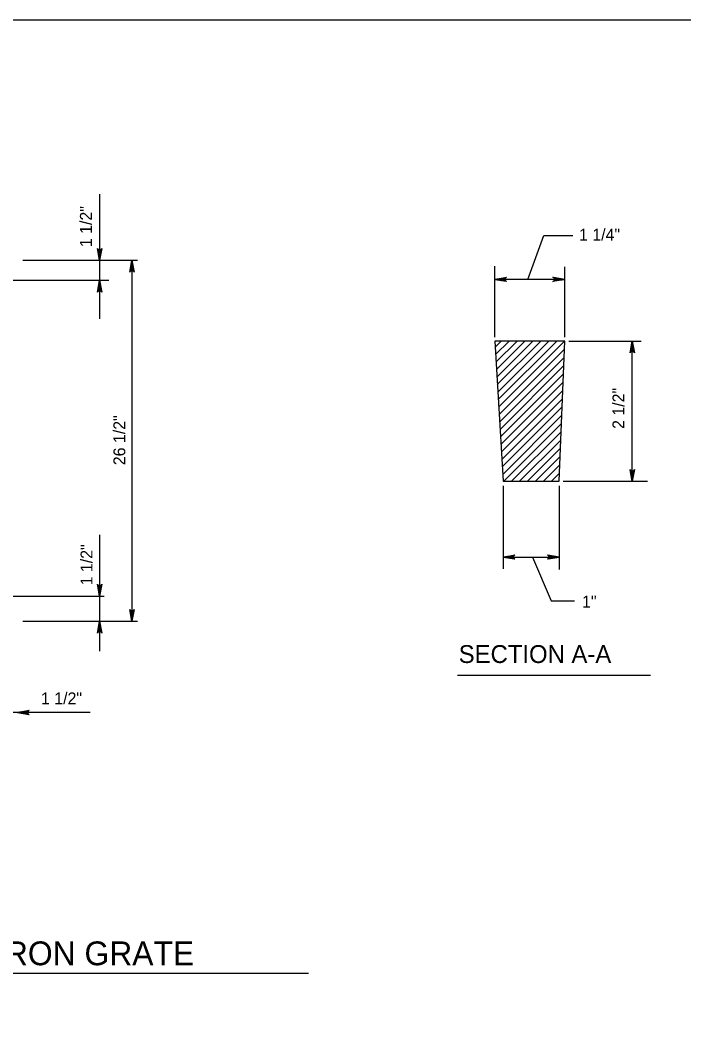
# Model space of a CAD drawing. Extents: x 2087776 to 2104538, y 970919 to 982612.
# Drawn here: x 2091570 to 2092119, y 977832 to 978665 of the extents above; entities that cross this region are included whole.
import ezdxf

# ---------------------------------------------------------------- set-up
doc = ezdxf.new("R2010")
doc.units = 0
doc.layers.add('1', color=7, linetype='Continuous')

msp = doc.modelspace()

# ---------------------------------------------------------------- linework, layer by layer
at = {"layer": '1'}
for p, q in [((2091635.48, 978521.58), (2091635.48, 978418.49)), ((2091572.08, 978466.92), (2091666.79, 978466.92)), ((2091572.08, 978466.92), (2091602.24, 978466.92)), ((2091662.15, 978466.92), (2091662.15, 978168.48)), ((2091962.13, 978403.36), (2091962.13, 978462.03)), ((2092020.1, 978403.36), (2092020.1, 978461.36)), ((2091538.03, 978450.34), (2091643.14, 978450.34)), ((2092020.1, 978451.11), (2091962.13, 978451.11)), ((2092023.35, 978400.11), (2092083.18, 978400.11)), ((2092075.83, 978284.17), (2092075.83, 978400.11)), ((2092018.71, 978284.17), (2092088.5, 978284.17)), ((2091969.09, 978280.39), (2091969.09, 978211.93)), ((2092015.47, 978280.39), (2092015.47, 978211.26)), ((2091635.48, 978239.79), (2091635.48, 978143.8)), ((2091969.09, 978221.53), (2092015.47, 978221.53)), ((2091555.5, 978189.27), (2091639.29, 978189.27)), ((2091572.08, 978168.48), (2091666.79, 978168.48)), ((2091572.08, 978168.48), (2091639.29, 978168.48)), ((2091931.27, 978123.93), (2092091.04, 978123.93)), ((2091627.55, 978093.02), (2090977.1, 978093.02)), ((2091317.53, 977877.58), (2091808.2, 977877.58))]:
    msp.add_line(p, q, dxfattribs=at)
for points in [[(2093241.55, 976815.01), (2093241.55, 978665.4), (2090662.81, 978665.4), (2090662.81, 976815.01), (2093241.55, 976815.01), (2093241.55, 976901.49), (2092585.39, 976901.49), (2092585.39, 977113.68), (2093241.55, 977113.68), (2093241.55, 977208.71), (2092585.39, 977208.71), (2092585.39, 976815.01), (2092843.92, 976815.01), (2092843.92, 976901.49), (2092843.92, 976815.01), (2093096.55, 976815.01), (2093096.55, 976901.49), (2093096.55, 976861.08), (2093241.55, 976861.08)], [(2091989.58, 978451.11), (2092002.7, 978487.31), (2092026.64, 978487.31)], [(2091635.48, 978466.92), (2091633.65, 978476.7), (2091633.91, 978476.33), (2091634.17, 978475.95), (2091634.5, 978475.75), (2091634.83, 978475.56), (2091635.15, 978475.5), (2091635.48, 978475.45), (2091635.81, 978475.5), (2091636.14, 978475.56), (2091636.47, 978475.75), (2091636.79, 978475.95), (2091637.06, 978476.33), (2091637.32, 978476.7), (2091635.48, 978466.92), (2091637.06, 978476.33), (2091636.79, 978475.95), (2091635.48, 978466.92), (2091636.47, 978475.75), (2091636.14, 978475.56), (2091635.48, 978466.92), (2091635.81, 978475.5), (2091635.48, 978475.45), (2091635.48, 978466.92), (2091635.15, 978475.5), (2091634.83, 978475.56), (2091635.48, 978466.92), (2091634.5, 978475.75), (2091634.17, 978475.95), (2091635.48, 978466.92), (2091633.91, 978476.33)], [(2091662.15, 978466.92), (2091663.98, 978457.13), (2091663.72, 978457.51), (2091663.46, 978457.89), (2091663.13, 978458.08), (2091662.81, 978458.27), (2091662.48, 978458.33), (2091662.15, 978458.39), (2091661.82, 978458.33), (2091661.49, 978458.27), (2091661.16, 978458.08), (2091660.84, 978457.89), (2091660.58, 978457.51), (2091660.31, 978457.13), (2091662.15, 978466.92), (2091660.58, 978457.51), (2091660.84, 978457.89), (2091662.15, 978466.92), (2091661.16, 978458.08), (2091661.49, 978458.27), (2091662.15, 978466.92), (2091661.82, 978458.33), (2091662.15, 978458.39), (2091662.15, 978466.92), (2091662.48, 978458.33), (2091662.81, 978458.27), (2091662.15, 978466.92), (2091663.13, 978458.08), (2091663.46, 978457.89), (2091662.15, 978466.92), (2091663.72, 978457.51)], [(2091635.48, 978450.34), (2091637.32, 978440.55), (2091637.06, 978440.93), (2091636.79, 978441.31), (2091636.47, 978441.5), (2091636.14, 978441.69), (2091635.81, 978441.75), (2091635.48, 978441.81), (2091635.15, 978441.75), (2091634.83, 978441.69), (2091634.5, 978441.5), (2091634.17, 978441.31), (2091633.91, 978440.93), (2091633.65, 978440.55), (2091635.48, 978450.34), (2091633.91, 978440.93), (2091634.17, 978441.31), (2091635.48, 978450.34), (2091634.5, 978441.5), (2091634.83, 978441.69), (2091635.48, 978450.34), (2091635.15, 978441.75), (2091635.48, 978441.81), (2091635.48, 978450.34), (2091635.81, 978441.75), (2091636.14, 978441.69), (2091635.48, 978450.34), (2091636.47, 978441.5), (2091636.79, 978441.31), (2091635.48, 978450.34), (2091637.06, 978440.93)], [(2091962.13, 978451.11), (2091971.92, 978452.94), (2091971.54, 978452.68), (2091971.16, 978452.42), (2091970.97, 978452.09), (2091970.77, 978451.77), (2091970.72, 978451.44), (2091970.66, 978451.11), (2091970.72, 978450.78), (2091970.77, 978450.45), (2091970.97, 978450.13), (2091971.16, 978449.8), (2091971.54, 978449.54), (2091971.92, 978449.28), (2091962.13, 978451.11), (2091971.54, 978449.54), (2091971.16, 978449.8), (2091962.13, 978451.11), (2091970.97, 978450.13), (2091970.77, 978450.45), (2091962.13, 978451.11), (2091970.72, 978450.78), (2091970.66, 978451.11), (2091962.13, 978451.11), (2091970.72, 978451.44), (2091970.77, 978451.77), (2091962.13, 978451.11), (2091970.97, 978452.09), (2091971.16, 978452.42), (2091962.13, 978451.11), (2091971.54, 978452.68)], [(2092020.1, 978451.11), (2092010.32, 978449.28), (2092010.7, 978449.54), (2092011.07, 978449.8), (2092011.27, 978450.13), (2092011.46, 978450.45), (2092011.52, 978450.78), (2092011.57, 978451.11), (2092011.52, 978451.44), (2092011.46, 978451.77), (2092011.27, 978452.09), (2092011.07, 978452.42), (2092010.7, 978452.68), (2092010.32, 978452.94), (2092020.1, 978451.11), (2092010.7, 978452.68), (2092011.07, 978452.42), (2092020.1, 978451.11), (2092011.27, 978452.09), (2092011.46, 978451.77), (2092020.1, 978451.11), (2092011.52, 978451.44), (2092011.57, 978451.11), (2092020.1, 978451.11), (2092011.52, 978450.78), (2092011.46, 978450.45), (2092020.1, 978451.11), (2092011.27, 978450.13), (2092011.07, 978449.8), (2092020.1, 978451.11), (2092010.7, 978449.54)], [(2091962.43, 978395.07), (2091967.48, 978400.11)], [(2091962.8, 978388.88), (2091974.04, 978400.11)], [(2091963.18, 978382.69), (2091980.6, 978400.11)], [(2091963.55, 978376.5), (2091987.16, 978400.11)], [(2091963.92, 978370.32), (2091993.72, 978400.11)], [(2091964.29, 978364.13), (2092000.27, 978400.11)], [(2091964.66, 978357.94), (2092006.83, 978400.11)], [(2091965.03, 978351.75), (2092013.39, 978400.11)], [(2091965.4, 978345.57), (2092019.95, 978400.11)], [(2092075.83, 978400.11), (2092077.67, 978390.33), (2092077.41, 978390.71), (2092077.15, 978391.08), (2092076.82, 978391.28), (2092076.49, 978391.47), (2092076.16, 978391.53), (2092075.83, 978391.58), (2092075.51, 978391.53), (2092075.18, 978391.47), (2092074.85, 978391.28), (2092074.52, 978391.08), (2092074.26, 978390.71), (2092074, 978390.33), (2092075.83, 978400.11), (2092074.26, 978390.71), (2092074.52, 978391.08), (2092075.83, 978400.11), (2092074.85, 978391.28), (2092075.18, 978391.47), (2092075.83, 978400.11), (2092075.51, 978391.53), (2092075.83, 978391.58), (2092075.83, 978400.11), (2092076.16, 978391.53), (2092076.49, 978391.47), (2092075.83, 978400.11), (2092076.82, 978391.28), (2092077.15, 978391.08), (2092075.83, 978400.11), (2092077.41, 978390.71)], [(2091965.77, 978339.38), (2092019.83, 978393.44)], [(2091966.14, 978333.19), (2092019.56, 978386.61)], [(2091966.52, 978327), (2092019.29, 978379.78)], [(2091966.89, 978320.82), (2092019.01, 978372.94)], [(2091967.26, 978314.63), (2092018.74, 978366.11)], [(2091967.63, 978308.44), (2092018.47, 978359.28)], [(2091968, 978302.25), (2092018.19, 978352.45)], [(2091968.37, 978296.07), (2092017.92, 978345.62)], [(2091968.74, 978289.88), (2092017.65, 978338.78)], [(2091969.6, 978284.17), (2092017.38, 978331.95)], [(2091976.15, 978284.17), (2092017.1, 978325.12)], [(2091982.71, 978284.17), (2092016.83, 978318.29)], [(2091989.27, 978284.17), (2092016.56, 978311.45)], [(2091995.83, 978284.17), (2092016.28, 978304.62)], [(2092002.39, 978284.17), (2092016.01, 978297.79)], [(2092075.83, 978284.17), (2092074, 978293.96), (2092074.26, 978293.58), (2092074.52, 978293.2), (2092074.85, 978293.01), (2092075.18, 978292.81), (2092075.51, 978292.76), (2092075.83, 978292.7), (2092076.16, 978292.76), (2092076.49, 978292.81), (2092076.82, 978293.01), (2092077.15, 978293.2), (2092077.41, 978293.58), (2092077.67, 978293.96), (2092075.83, 978284.17), (2092077.41, 978293.58), (2092077.15, 978293.2), (2092075.83, 978284.17), (2092076.82, 978293.01), (2092076.49, 978292.81), (2092075.83, 978284.17), (2092076.16, 978292.76), (2092075.83, 978292.7), (2092075.83, 978284.17), (2092075.51, 978292.76), (2092075.18, 978292.81), (2092075.83, 978284.17), (2092074.85, 978293.01), (2092074.52, 978293.2), (2092075.83, 978284.17), (2092074.26, 978293.58)], [(2092008.95, 978284.17), (2092015.74, 978290.96)], [(2091969.09, 978221.53), (2091978.87, 978223.36), (2091978.5, 978223.1), (2091978.12, 978222.84), (2091977.93, 978222.51), (2091977.73, 978222.18), (2091977.68, 978221.86), (2091977.62, 978221.53), (2091977.68, 978221.2), (2091977.73, 978220.87), (2091977.93, 978220.54), (2091978.12, 978220.22), (2091978.5, 978219.95), (2091978.87, 978219.69), (2091969.09, 978221.53), (2091978.5, 978219.95), (2091978.12, 978220.22), (2091969.09, 978221.53), (2091977.93, 978220.54), (2091977.73, 978220.87), (2091969.09, 978221.53), (2091977.68, 978221.2), (2091977.62, 978221.53), (2091969.09, 978221.53), (2091977.68, 978221.86), (2091977.73, 978222.18), (2091969.09, 978221.53), (2091977.93, 978222.51), (2091978.12, 978222.84), (2091969.09, 978221.53), (2091978.5, 978223.1)], [(2091993.24, 978221.53), (2092008.68, 978185.32), (2092027.97, 978185.32)], [(2092015.47, 978221.53), (2092005.68, 978219.69), (2092006.06, 978219.95), (2092006.43, 978220.22), (2092006.63, 978220.54), (2092006.82, 978220.87), (2092006.88, 978221.2), (2092006.94, 978221.53), (2092006.88, 978221.86), (2092006.82, 978222.18), (2092006.63, 978222.51), (2092006.43, 978222.84), (2092006.06, 978223.1), (2092005.68, 978223.36), (2092015.47, 978221.53), (2092006.06, 978223.1), (2092006.43, 978222.84), (2092015.47, 978221.53), (2092006.63, 978222.51), (2092006.82, 978222.18), (2092015.47, 978221.53), (2092006.88, 978221.86), (2092006.94, 978221.53), (2092015.47, 978221.53), (2092006.88, 978221.2), (2092006.82, 978220.87), (2092015.47, 978221.53), (2092006.63, 978220.54), (2092006.43, 978220.22), (2092015.47, 978221.53), (2092006.06, 978219.95)], [(2091635.48, 978189.27), (2091633.65, 978199.05), (2091633.91, 978198.68), (2091634.17, 978198.3), (2091634.5, 978198.11), (2091634.83, 978197.91), (2091635.15, 978197.86), (2091635.48, 978197.8), (2091635.81, 978197.86), (2091636.14, 978197.91), (2091636.47, 978198.11), (2091636.79, 978198.3), (2091637.06, 978198.68), (2091637.32, 978199.05), (2091635.48, 978189.27), (2091637.06, 978198.68), (2091636.79, 978198.3), (2091635.48, 978189.27), (2091636.47, 978198.11), (2091636.14, 978197.91), (2091635.48, 978189.27), (2091635.81, 978197.86), (2091635.48, 978197.8), (2091635.48, 978189.27), (2091635.15, 978197.86), (2091634.83, 978197.91), (2091635.48, 978189.27), (2091634.5, 978198.11), (2091634.17, 978198.3), (2091635.48, 978189.27), (2091633.91, 978198.68)], [(2091662.15, 978168.48), (2091660.31, 978178.26), (2091660.58, 978177.89), (2091660.84, 978177.51), (2091661.16, 978177.31), (2091661.49, 978177.12), (2091661.82, 978177.06), (2091662.15, 978177.01), (2091662.48, 978177.06), (2091662.81, 978177.12), (2091663.13, 978177.31), (2091663.46, 978177.51), (2091663.72, 978177.89), (2091663.98, 978178.26), (2091662.15, 978168.48), (2091663.72, 978177.89), (2091663.46, 978177.51), (2091662.15, 978168.48), (2091663.13, 978177.31), (2091662.81, 978177.12), (2091662.15, 978168.48), (2091662.48, 978177.06), (2091662.15, 978177.01), (2091662.15, 978168.48), (2091661.82, 978177.06), (2091661.49, 978177.12), (2091662.15, 978168.48), (2091661.16, 978177.31), (2091660.84, 978177.51), (2091662.15, 978168.48), (2091660.58, 978177.89)], [(2091635.48, 978168.48), (2091637.32, 978158.69), (2091637.06, 978159.07), (2091636.79, 978159.45), (2091636.47, 978159.64), (2091636.14, 978159.83), (2091635.81, 978159.89), (2091635.48, 978159.95), (2091635.15, 978159.89), (2091634.83, 978159.83), (2091634.5, 978159.64), (2091634.17, 978159.45), (2091633.91, 978159.07), (2091633.65, 978158.69), (2091635.48, 978168.48), (2091633.91, 978159.07), (2091634.17, 978159.45), (2091635.48, 978168.48), (2091634.5, 978159.64), (2091634.83, 978159.83), (2091635.48, 978168.48), (2091635.15, 978159.89), (2091635.48, 978159.95), (2091635.48, 978168.48), (2091635.81, 978159.89), (2091636.14, 978159.83), (2091635.48, 978168.48), (2091636.47, 978159.64), (2091636.79, 978159.45), (2091635.48, 978168.48), (2091637.06, 978159.07)], [(2091567.44, 978093.02), (2091577.23, 978094.85), (2091576.85, 978094.59), (2091576.47, 978094.33), (2091576.28, 978094), (2091576.08, 978093.67), (2091576.03, 978093.34), (2091575.97, 978093.02), (2091576.03, 978092.69), (2091576.08, 978092.36), (2091576.28, 978092.03), (2091576.47, 978091.7), (2091576.85, 978091.44), (2091577.23, 978091.18), (2091567.44, 978093.02), (2091576.85, 978091.44), (2091576.47, 978091.7), (2091567.44, 978093.02), (2091576.28, 978092.03), (2091576.08, 978092.36), (2091567.44, 978093.02), (2091576.03, 978092.69), (2091575.97, 978093.02), (2091567.44, 978093.02), (2091576.03, 978093.34), (2091576.08, 978093.67), (2091567.44, 978093.02), (2091576.28, 978094), (2091576.47, 978094.33), (2091567.44, 978093.02), (2091576.85, 978094.59)]]:
    msp.add_lwpolyline(points, dxfattribs=at)
msp.add_lwpolyline([(2091969.09, 978284.17), (2092015.47, 978284.17), (2092020.1, 978400.11), (2091962.13, 978400.11)], close=True, dxfattribs=at)

# ---------------------------------------------------------------- texts
for s, rotation, p in [('1 1/2"', 90, (2091629.02, 978477.76)), ('2 1/2"', 90, (2092069.36, 978327.48)), ('26 1/2"', 90, (2091656.69, 978297.48)), ('1 1/2"', 90, (2091629.54, 978198.15)), ('1 1/2"', 360, (2091586.95, 978099.8))]:
    msp.add_text(s, height=9.843, rotation=rotation, dxfattribs=at).set_placement(p)
for s, height, p in [('1 1/4"', 9.843, (2092031.86, 978483.17)), ('1"', 9.843, (2092034.38, 978179.83)), ('SECTION A-A', 14.7638, (2091932.37, 978133.98)), ('ONE PIECE CAST IRON GRATE', 19.685, (2091321.64, 977884.1))]:
    msp.add_text(s, height=height, dxfattribs=at).set_placement(p)

doc.saveas('drawing.dxf')
